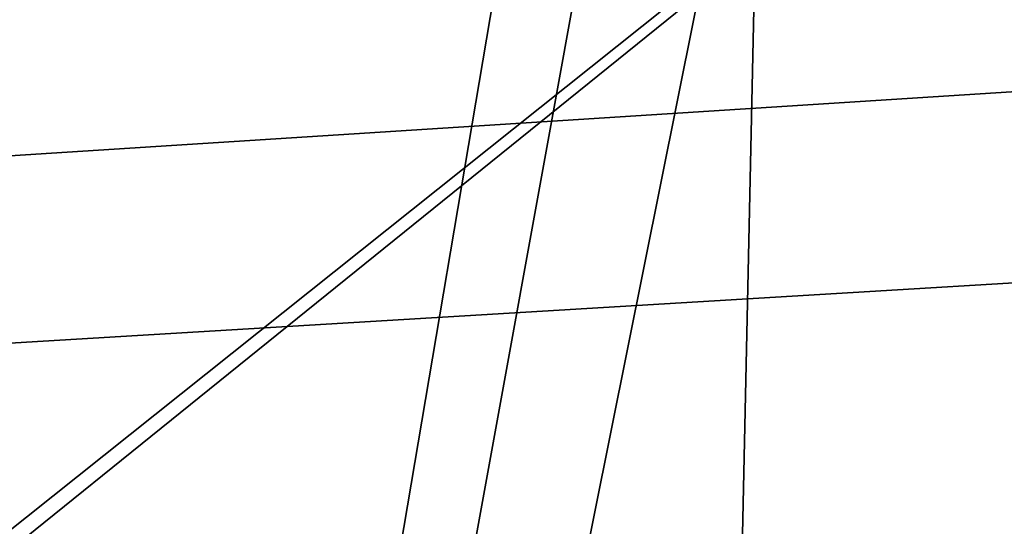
# Model space of a CAD drawing. Header units: millimetres. Extents: x -78 to 78, y -78 to 78.
# Tile 348 of 449: x -8 to 4, y 25 to 31. Entities that reach past the tile are written whole.
import ezdxf

# ---------------------------------------------------------------- set-up
doc = ezdxf.new("R2010")
doc.units = ezdxf.units.MM
doc.header["$LTSCALE"] = 41.718519
for name, color, linetype in [('10', 7, 'CONTINUOUS'), ('262', 7, 'CONTINUOUS'), ('748', 7, 'CONTINUOUS'), ('971', 7, 'CONTINUOUS')]:
    doc.layers.add(name, color=color, linetype=linetype)

msp = doc.modelspace()

# ---------------------------------------------------------------- linework, layer by layer
at = {"layer": '10', "linetype": 'CONTINUOUS'}
for points in [[(48.5, 30.5, -2), (-72.626, 23.226, -2), (-60, 32.9, -2), (48.5, 30.5, -2)], [(48.5, 31, -2), (48.5, 30.5, -2), (-60, 32.9, -2), (48.5, 31, -2)], [(-72.626, 23.226, -2), (48.5, 30.5, -2), (0, 22.25, -2), (-72.626, 23.226, -2)], [(0, 22.25, -2), (48.5, 30.5, -2), (11.127, 19.267, -2), (0, 22.25, -2)]]:
    msp.add_3dface(points, dxfattribs=at)
at = {"layer": '262', "linetype": 'CONTINUOUS'}
for points in [[(-15, 43.7, 2), (-15, -43.7, 2), (-1.5, 36, 2), (-15, 43.7, 2)], [(0.749, -34.701, 2), (15, 43.7, 2), (-0.749, -34.701, 2), (0.749, -34.701, 2)], [(-0.749, -34.701, 2), (15, 43.7, 2), (0.749, 34.701, 2), (-0.749, -34.701, 2)], [(1.5, -36, 2), (15, 43.7, 2), (0.749, -34.701, 2), (1.5, -36, 2)], [(15, -43.7, 2), (15, 43.7, 2), (1.5, -36, 2), (15, -43.7, 2)], [(-1.5, 36, 2), (-15, -43.7, 2), (-0.749, 34.701, 2), (-1.5, 36, 2)], [(-15, -43.7, 2), (-0.749, -34.701, 2), (0.749, 34.701, 2), (-15, -43.7, 2)], [(-0.749, 34.701, 2), (-15, -43.7, 2), (0.749, 34.701, 2), (-0.749, 34.701, 2)]]:
    msp.add_3dface(points, dxfattribs=at)
at = {"layer": '748', "color": 7, "linetype": 'CONTINUOUS'}
for points in [[(-49.767, 26.599, 28.7), (45.977, 32.717, 28.7), (-36.75, 42.822, 28.7), (-49.767, 26.599, 28.7)], [(45.977, 32.717, 28.7), (-49.767, 26.599, 28.7), (20, 23.59, 28.7), (45.977, 32.717, 28.7)], [(-49.767, 26.599, 28.7), (-56.027, 6.729, 28.7), (20, 23.59, 28.7), (-49.767, 26.599, 28.7)]]:
    msp.add_3dface(points, dxfattribs=at)
at = {"layer": '971', "color": 7, "linetype": 'CONTINUOUS'}
for points in [[(-16.239, 44.206, 26.2), (16.239, 44.206, 26.2), (-15.399, 18.986, 26.2), (-16.239, 44.206, 26.2)], [(-15.399, 18.986, 26.2), (16.239, 44.206, 26.2), (-14.683, 19.264, 26.2), (-15.399, 18.986, 26.2)], [(-14.683, 19.264, 26.2), (16.239, 44.206, 26.2), (10.35, 19.264, 26.2), (-14.683, 19.264, 26.2)]]:
    msp.add_3dface(points, dxfattribs=at)

doc.saveas('drawing.dxf')
